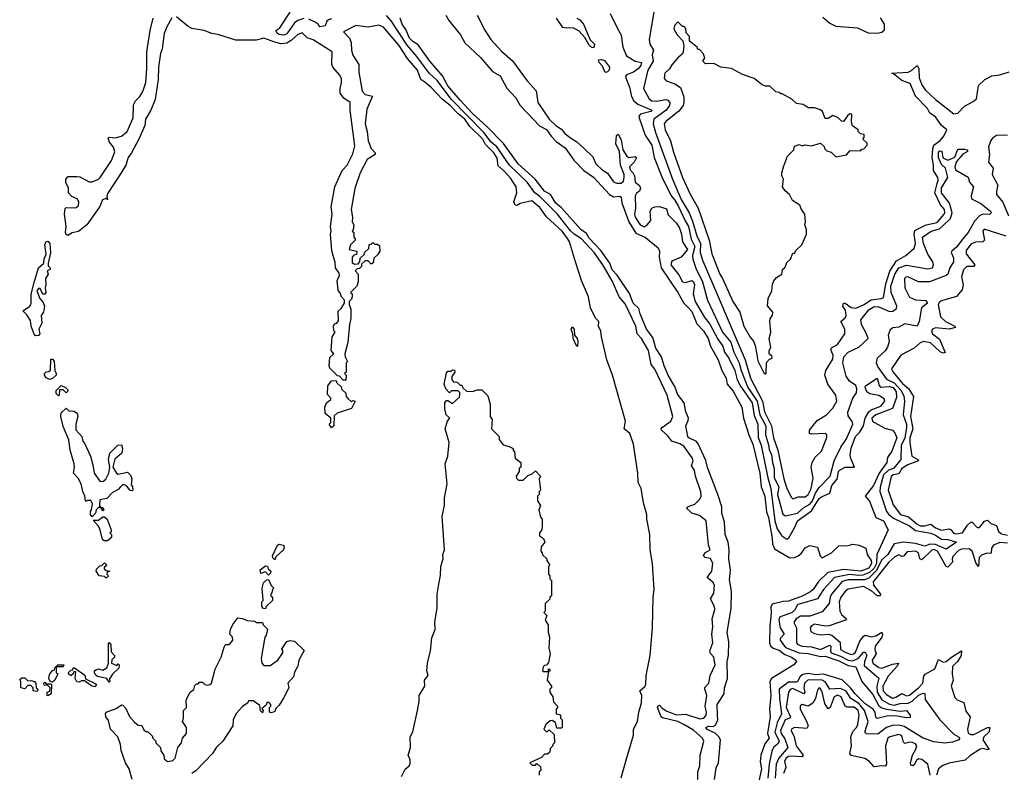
# Model space of a CAD drawing. Extents: x 1966327 to 2147849, y 395140 to 552178.
# Tile 313 of 316: x 2086872 to 2093294, y 540512 to 545425. Entities that reach past the tile are written whole.
import ezdxf

# ---------------------------------------------------------------- set-up
doc = ezdxf.new("R2010")
doc.units = 0

msp = doc.modelspace()

# ---------------------------------------------------------------- linework, layer by layer
at = {"layer": '0CON20XD'}
for points in [[(2087865, 545437.5), (2087831.1, 545378.9), (2087814.5, 545335), (2087802, 545235), (2087790, 545205), (2087777.1, 545115), (2087775.6, 545035), (2087754.2, 544905), (2087727.1, 544835), (2087691.2, 544775), (2087686.9, 544735), (2087648.1, 544645), (2087601.9, 544555), (2087580, 544525), (2087573.6, 544503.6), (2087564.4, 544475), (2087538.9, 544431.1), (2087446.6, 544293.4), (2087440, 544275), (2087445, 544250), (2087440, 544260), (2087410.7, 544249.3), (2087394, 544205), (2087310, 544085), (2087255, 544043.3), (2087215, 544033.3), (2087185, 544016.7), (2087175, 544023.3), (2087171.4, 544035), (2087174.2, 544075), (2087163.8, 544155), (2087168.3, 544191.7), (2087175, 544200), (2087235, 544197.5), (2087255, 544210), (2087257.5, 544235), (2087246.4, 544256.4), (2087211.7, 544271.7), (2087190, 544295), (2087190, 544325), (2087173, 544363), (2087172.5, 544385), (2087188.3, 544401.7), (2087245, 544402.5), (2087265, 544400), (2087325, 544367.5), (2087345, 544367.5), (2087385, 544383.3), (2087396.7, 544395), (2087471.2, 544505), (2087493, 544563), (2087483.8, 544593.8), (2087456.7, 544625), (2087448.3, 544651.7), (2087455, 544657.5), (2087495, 544653.3), (2087536.4, 544663.6), (2087573.3, 544695), (2087611.2, 544785), (2087615, 544870), (2087627.5, 544895), (2087656.1, 544923.9), (2087673.9, 544956.1), (2087693.8, 545015), (2087701.2, 545105), (2087700, 545215), (2087722, 545355), (2087741.9, 545435)], [(2089092, 544425), (2089057, 544323), (2089033.3, 544185), (2089042.5, 544135), (2089040, 544105), (2089050, 544085), (2089047.5, 544052.5), (2089040, 544045), (2089050, 544035), (2089050, 544005), (2089060, 543995), (2089060, 543985), (2089030, 543955), (2089020, 543925), (2089070, 543915), (2089068.3, 543891.7), (2089051.7, 543888.3), (2089040, 543875), (2089040, 543840), (2089055, 543830), (2089078.3, 543831.7), (2089090, 543845), (2089091.7, 543868.3), (2089118.3, 543891.7), (2089121.7, 543908.3), (2089148.3, 543931.7), (2089151.7, 543958.3), (2089165, 543960), (2089175, 543970), (2089185, 543960), (2089205, 543960), (2089218.3, 543948.3), (2089220, 543915), (2089208.3, 543891.7), (2089181.7, 543868.3), (2089180, 543845), (2089168.3, 543831.7), (2089161.7, 543831.7), (2089145, 543850), (2089125, 543850), (2089101.7, 543828.3), (2089100, 543815), (2089088.3, 543801.7), (2089071.7, 543798.3), (2089060, 543785), (2089080, 543765), (2089080, 543715), (2089070, 543685), (2089030, 543645), (2089040, 543635), (2089040, 543615), (2089035, 543600), (2089020, 543585), (2089020, 543565), (2089032.5, 543535), (2089032.5, 543475), (2089022.5, 543435), (2089011.7, 543318.3), (2088992.5, 543245), (2088993.6, 543223.6), (2089010, 543195), (2089000, 543185), (2089000, 543125), (2088990, 543115), (2089000, 543105), (2088998.3, 543071.7), (2088981.7, 543071.7), (2088958.3, 543098.3), (2088945, 543100), (2088895, 543150), (2088890, 543165), (2088895, 543220), (2088920, 543245), (2088903.3, 543265), (2088910, 543355), (2088930, 543385), (2088920, 543395), (2088917.5, 543425), (2088925, 543440), (2088940, 543445), (2088951.7, 543458.3), (2088948.3, 543521.7), (2088969.3, 543540.7), (2088990, 543575), (2088990, 543595), (2088970, 543615), (2088961.7, 543641.7), (2088948.3, 543658.3), (2088942.5, 543725), (2088957, 543753), (2088955, 543770), (2088932.5, 543805), (2088929.3, 543839.3), (2088907, 543917), (2088898.8, 544025), (2088903.3, 544045), (2088898.8, 544075), (2088910, 544155), (2088903.6, 544203.6), (2088927.5, 544335), (2088975, 544440), (2089007.5, 544475), (2089045, 544550), (2089057.7, 544602.3), (2089026.7, 544835), (2089026.7, 544885), (2088985, 544913.3), (2088962.5, 544945), (2088960.8, 544975), (2088971.4, 545015), (2088970.9, 545040.9), (2088958.6, 545065), (2088914.2, 545115), (2088908, 545135), (2088910, 545215), (2088785, 545294.2), (2088746.8, 545306.8), (2088715, 545339.3), (2088685, 545327.4), (2088641.9, 545288.1), (2088615, 545271.8), (2088575, 545267.5), (2088535, 545277.9), (2088465, 545303.8), (2088415, 545291.7), (2088280.8, 545290.8), (2088165, 545328), (2088124.1, 545334.1), (2088075, 545353.3), (2087995, 545367.4), (2087970.6, 545380.6), (2087895, 545444.2)], [(2088725, 545432.3), (2088685, 545418.9), (2088664.1, 545405), (2088615, 545331.7), (2088595, 545324.8), (2088565, 545327.5), (2088553.1, 545335), (2088541.2, 545355), (2088569.2, 545370.9), (2088635, 545474.2)], [(2088905, 545430.7), (2088885.3, 545424.7), (2088875.4, 545415), (2088863.8, 545385), (2088828.3, 545378.3), (2088818, 545395), (2088798.8, 545408.8), (2088758.2, 545428.2)], [(2091294.5, 540465), (2091294.4, 540515), (2091307.3, 540555), (2091309.7, 540625), (2091333.1, 540715), (2091325, 540735.3), (2091266.7, 540786.7), (2091203.9, 540823.9), (2091165.3, 540845.3), (2091065, 540867.1), (2091054.8, 540875), (2091031.1, 540935), (2091035, 540947.1), (2091045, 540951.1), (2091062.1, 540932.1), (2091092.5, 540912.5), (2091155, 540887.8), (2091215, 540893.1), (2091308.5, 540861.5), (2091334.4, 540865), (2091349.1, 540885), (2091350.9, 540905), (2091341.9, 540945), (2091354.2, 541015), (2091338.2, 541065), (2091365.8, 541094.2), (2091375.8, 541144.2), (2091407.1, 541215), (2091398.5, 541265), (2091377.4, 541287.4), (2091372.7, 541305), (2091391.6, 541358.4), (2091385.3, 541415), (2091391.6, 541465), (2091387.8, 541515), (2091404.8, 541575.2), (2091403, 541595), (2091377.9, 541645), (2091398.5, 541681.5), (2091402.5, 541735), (2091393, 541753), (2091356, 541785), (2091386.2, 541825), (2091392.5, 541875), (2091378.3, 541908.3), (2091342.9, 541915), (2091330.9, 541925), (2091341.1, 541945), (2091375.6, 541964.4), (2091365, 541997.5), (2091348, 542155), (2091305, 542189.2), (2091255, 542204.4), (2091223.9, 542235), (2091227.1, 542245), (2091275, 542262.5), (2091307.1, 542295), (2091317.5, 542315), (2091314.3, 542344.3), (2091279.3, 542445), (2091272.5, 542482.5), (2091252.4, 542515), (2091263.8, 542545), (2091258.8, 542565), (2091202.3, 542642.3), (2091177.6, 542657.6), (2091124.9, 542674.9), (2091099, 542709), (2091057.8, 542745), (2091055.3, 542755), (2091064.7, 542765), (2091119.2, 542805), (2091131.5, 542835), (2091094.9, 542974.9), (2091014.7, 543144.7), (2090990.2, 543175), (2090972.2, 543265), (2090927.9, 543345), (2090899.7, 543375), (2090890.3, 543425), (2090820.5, 543570.5), (2090780.9, 543615), (2090735, 543720.7), (2090674.4, 543825), (2090617.6, 543905), (2090535.3, 543995.3), (2090487.4, 544025), (2090465, 544046.8), (2090379.8, 544155), (2090265, 544270.5), (2090231.9, 544295), (2090181.3, 544365), (2090066.8, 544475), (2089984.1, 544594.1), (2089947.3, 544625), (2089899.5, 544689.5), (2089688.2, 544905), (2089595, 545028.5), (2089541.8, 545075), (2089462.2, 545185), (2089399.7, 545259.7), (2089295, 545418.5), (2089265, 545453)], [(2091403.6, 540465), (2091415, 540542.5), (2091428.9, 540575), (2091441.9, 540725), (2091432.7, 540745), (2091407, 540767), (2091355, 540791.9), (2091346.4, 540805), (2091365, 540813.2), (2091395, 540811.2), (2091410.1, 540819.9), (2091426, 540855), (2091423.4, 540885), (2091421.2, 540955), (2091465.8, 541025), (2091469.1, 541065), (2091488.1, 541125), (2091486.2, 541235), (2091494.8, 541275), (2091495.9, 541365), (2091486, 541425), (2091511.9, 541585), (2091515.2, 541695), (2091501.2, 541768.8), (2091508.6, 541831.4), (2091496.7, 541905), (2091498.8, 541965), (2091491.5, 542015), (2091473.6, 542065), (2091468.2, 542145), (2091452.2, 542205), (2091451, 542245), (2091426.2, 542325), (2091357.6, 542502.4), (2091347.5, 542547.5), (2091297.1, 542657.1), (2091285, 542671.1), (2091236.7, 542695), (2091229.5, 542705), (2091216.7, 542775), (2091232, 542808), (2091233, 542825), (2091216.5, 542865), (2091205.2, 542925.2), (2091161.8, 542981.8), (2091147.1, 543027.1), (2091100.3, 543105), (2091074.1, 543165), (2091056.9, 543225), (2091020.3, 543280.3), (2091001.1, 543351.1), (2090958.8, 543405), (2090917.6, 543505), (2090909.3, 543539.3), (2090873.4, 543575), (2090848.6, 543638.6), (2090768.3, 543758.3), (2090735, 543792.1), (2090721.2, 543835), (2090661.7, 543918.3), (2090585, 544000), (2090568.4, 544028.4), (2090531.9, 544055), (2090405, 544197.3), (2090368.3, 544228.3), (2090333.1, 544283.1), (2090294.3, 544305), (2090233.7, 544383.7), (2090123.8, 544485), (2090026.1, 544616.1), (2089918.3, 544728.3), (2089825, 544812.3), (2089745, 544898.8), (2089665, 544993.2), (2089628.7, 545058.7), (2089547.6, 545155), (2089469.8, 545259.8), (2089435, 545282.4), (2089415, 545304.3), (2089390.6, 545360.6), (2089365.9, 545395), (2089353.8, 545433.8)], [(2089651.7, 545455), (2089670.3, 545420.3), (2089745.7, 545325.7), (2089774.8, 545274.8), (2089877.5, 545177.5), (2089955, 545087.7), (2090005, 545057.8), (2090049, 544979), (2090106.7, 544915), (2090136.8, 544865), (2090223.5, 544773.5), (2090262.3, 544732.3), (2090308.3, 544708.3), (2090337.9, 544665), (2090370.9, 544630.9), (2090429.2, 544589.2), (2090485, 544507), (2090551, 544441), (2090615, 544396.5), (2090717.6, 544285), (2090745, 544269.2), (2090785, 544272.9), (2090795, 544265.8), (2090799.8, 544229.8), (2090845.4, 544105), (2090891.3, 544031.3), (2090952.6, 544002.6), (2091036.2, 543935), (2091043.8, 543915), (2091043.5, 543875), (2091056.5, 543805), (2091164, 543645), (2091203.9, 543573.9), (2091233.8, 543545), (2091255, 543520.6), (2091288.8, 543438.8), (2091331.4, 543395), (2091362.9, 543345), (2091377.4, 543295), (2091428.1, 543205), (2091451.1, 543135), (2091479.3, 543085), (2091486.6, 543046.6), (2091525, 542999.7), (2091582.2, 542895), (2091593, 542825), (2091627.8, 542715), (2091653.4, 542655), (2091698.2, 542465), (2091708.5, 542375), (2091732.7, 542315), (2091741.7, 542211.7), (2091756.4, 542175), (2091779.8, 542039.8), (2091782.3, 542002.3), (2091795, 541972), (2091895, 541911.8), (2091925, 541914.3), (2091948.5, 541925), (2091968.9, 541941.1), (2091995, 541976.9), (2092025, 541992.9), (2092075, 541981.2), (2092093.1, 541925), (2092105, 541912.9), (2092165.5, 541944.5), (2092215, 541990), (2092275, 541992.5), (2092305, 542002), (2092347.5, 541995), (2092391.2, 541975), (2092398.5, 541935), (2092425, 541895.8), (2092428.4, 541875), (2092409.1, 541845), (2092358.1, 541825), (2092245, 541836.3), (2092143.5, 541816.5), (2092081.7, 541758.3), (2092047, 541705), (2092025, 541687.5), (2091975, 541662.6), (2091885, 541630.4), (2091851.8, 541628.2), (2091779.7, 541610.3), (2091770.3, 541589.7), (2091773.3, 541553.3), (2091763.4, 541465), (2091763.1, 541355), (2091768.1, 541338.1), (2091785, 541323.8), (2091825, 541308.9), (2091861.8, 541281.8), (2091905.3, 541265), (2091934.5, 541245), (2091938.9, 541235), (2091920.6, 541215), (2091775.5, 541124.5), (2091764, 541106), (2091771.1, 541015), (2091761.5, 540925), (2091765.8, 540875), (2091748.5, 540765), (2091759.4, 540735), (2091731.7, 540698.3), (2091705.1, 540625), (2091701.6, 540581.6), (2091709.8, 540535), (2091684.9, 540415.1)], [(2089855.5, 545455), (2089905.5, 545355.5), (2089945.5, 545295.5), (2090015, 545218.4), (2090085, 545155.4), (2090182.1, 545025), (2090240, 544960), (2090250.3, 544885), (2090325.1, 544775.1), (2090368.4, 544735), (2090405, 544710.9), (2090425.1, 544685.1), (2090463.2, 544653.2), (2090505, 544627), (2090554.2, 544585), (2090609.5, 544529.5), (2090629.5, 544485), (2090670.5, 544445), (2090705, 544424), (2090745, 544367.5), (2090765, 544358.9), (2090795, 544358), (2090809, 544371), (2090815.1, 544394.9), (2090813.6, 544415), (2090791.2, 544475), (2090784.8, 544565), (2090760.8, 544615), (2090765, 544668.8), (2090775, 544678.1), (2090795, 544640.8), (2090805.6, 544575), (2090832.1, 544535), (2090845, 544525.9), (2090885, 544530.9), (2090894.5, 544525), (2090878.5, 544495), (2090848, 544465), (2090854.1, 544445), (2090873.5, 544423.5), (2090881.1, 544405), (2090885.3, 544365), (2090913.5, 544343.5), (2090920, 544325), (2090915, 544305.6), (2090895, 544293.6), (2090886.7, 544275), (2090887.5, 544195), (2090881.5, 544155), (2090885.4, 544135), (2090917.8, 544085), (2090945, 544073.9), (2090964.2, 544085.8), (2090988.3, 544115), (2090983.3, 544175), (2090994.9, 544195.1), (2091015, 544204.1), (2091045, 544206.4), (2091091.2, 544191.2), (2091100.4, 544150.4), (2091155, 544097.3), (2091175.8, 544065), (2091188.2, 544025), (2091194, 543975), (2091226.7, 543925), (2091185.9, 543874.1), (2091125, 543849), (2091118, 543825), (2091169.9, 543759.9), (2091193.8, 543713.8), (2091215, 543710.1), (2091255, 543722.8), (2091266.1, 543715), (2091272, 543695), (2091264.7, 543635), (2091277.5, 543585), (2091335.4, 543485.4), (2091372.7, 543437.3), (2091425, 543340), (2091458.8, 543295), (2091468.4, 543255), (2091496.2, 543215), (2091535.8, 543135), (2091551.8, 543075), (2091572.9, 543032.9), (2091649.5, 542925), (2091661.5, 542841.5), (2091686.7, 542785), (2091687.4, 542697.4), (2091707.7, 542647.7), (2091750.2, 542435), (2091769.8, 542365), (2091797.5, 542155), (2091811.2, 542101.2), (2091842.7, 542055), (2091875.4, 542034.6), (2091887.9, 542042.1), (2091926.8, 542113.2), (2091944.1, 542155), (2092035, 542219.7), (2092085, 542298.8), (2092105, 542313.8), (2092155, 542335.3), (2092169.7, 542385), (2092204, 542426), (2092212.8, 542475), (2092222.1, 542487.9), (2092255, 542503.9), (2092315.7, 542504.3), (2092291.7, 542561.7), (2092288.7, 542585), (2092295, 542627.5), (2092322, 542705), (2092348.8, 542731.2), (2092376.1, 542775), (2092386.6, 542825), (2092410.6, 542865), (2092425, 542877.9), (2092487.6, 542902.4), (2092514.6, 542935), (2092510.4, 542950.4), (2092475, 542973.1), (2092416.9, 542983.1), (2092396.1, 542995), (2092385.4, 543024.6), (2092389.2, 543035), (2092465, 543084.3), (2092477.2, 543037.2), (2092486.6, 543026.6), (2092545, 543031.8), (2092569.7, 543025), (2092588.7, 542995), (2092590.5, 542959.5), (2092565, 542887.8), (2092455.6, 542845), (2092429.4, 542825), (2092434.1, 542805), (2092447.5, 542795), (2092515, 542758.8), (2092565, 542745.7), (2092579.3, 542729.3), (2092592.4, 542695), (2092560.7, 542609.3), (2092532.6, 542567.4), (2092527, 542535), (2092476.3, 542465), (2092441.2, 542385), (2092387.1, 542315), (2092415, 542282.5), (2092455.8, 542175.8), (2092505.6, 542155), (2092535.4, 542095), (2092461.2, 541935), (2092459.2, 541875), (2092445, 541844.5), (2092415, 541817.4), (2092371.1, 541798.9), (2092345, 541796.2), (2092284.5, 541804.5), (2092185, 541784.3), (2092115.1, 541704.9), (2092075, 541644.2), (2091955, 541610.5), (2091945, 541604.7), (2091927.5, 541572.5), (2091909.5, 541555), (2091827.9, 541525), (2091823, 541505), (2091830.6, 541455), (2091857.6, 541415), (2091831.9, 541385), (2091832.1, 541375), (2091867.2, 541327.2), (2091955, 541291.5), (2092015, 541288.7), (2092095, 541268.9), (2092125, 541271), (2092215, 541239.6), (2092275, 541209.4), (2092325, 541201.8), (2092363.3, 541105), (2092435, 541020), (2092475.5, 540945.5), (2092493.7, 540933.7), (2092525.5, 540925.5), (2092615, 540912.1), (2092656.6, 540916.6), (2092680, 540885), (2092679.2, 540870.8), (2092655, 540867.5), (2092595, 540878.4), (2092535, 540880.2), (2092464.8, 540864.8), (2092455, 540872.9), (2092450.7, 540905), (2092438.8, 540925), (2092385, 540958.8), (2092320, 541025), (2092291.4, 541065), (2092235, 541115.2), (2092115, 541154), (2092065, 541148.8), (2092015, 541157.9), (2091979.2, 541150.8), (2091961.6, 541138.4), (2091944.1, 541105), (2091935, 541100.5), (2091885, 541101.9), (2091826, 541055), (2091826.4, 540995), (2091839.4, 540895), (2091811.1, 540835), (2091797.7, 540775), (2091825.7, 540715), (2091819.1, 540700.9), (2091788.8, 540675), (2091778.4, 540651.6), (2091760.5, 540565), (2091752.1, 540475)], [(2090505.3, 545435.3), (2090525, 545422.9), (2090548.6, 545395), (2090585, 545309.6), (2090592.8, 545292.8), (2090620.3, 545265), (2090617.4, 545242.6), (2090605, 545242.3), (2090585, 545257.9), (2090558.7, 545308.7), (2090520.7, 545350.7), (2090481.9, 545371.9), (2090435, 545369.9), (2090414.4, 545375), (2090373.9, 545433.9)], [(2090722.9, 545465), (2090775, 545358), (2090794.6, 545324.6), (2090806.2, 545245), (2090829.3, 545189.3), (2090885, 545154.1), (2090928, 545145), (2090923.8, 545125), (2090905, 545103.9), (2090875, 545081.9), (2090830, 545065), (2090822.9, 545055), (2090824.4, 545045), (2090848.5, 544985), (2090862.6, 544922.6), (2090876.9, 544895), (2090903.4, 544873.4), (2090995.5, 544835), (2090988.6, 544825), (2090921, 544809), (2090910.4, 544795), (2090912.3, 544785), (2090951, 544671), (2090994.6, 544605), (2091010, 544525), (2091060.1, 544400.1), (2091120.3, 544275), (2091145, 544246.9), (2091169.3, 544205), (2091211.8, 544111.8), (2091233, 544075), (2091252.1, 543992.1), (2091275.2, 543945.2), (2091260.7, 543885), (2091262.5, 543862.5), (2091282.3, 543802.3), (2091324.4, 543715), (2091358, 543595), (2091455.6, 543385), (2091509.1, 543319.1), (2091530, 543255), (2091564.7, 543184.7), (2091576.9, 543135), (2091620.2, 543025), (2091681, 542935), (2091698, 542845), (2091739.1, 542775), (2091735.4, 542715), (2091755, 542650.6), (2091760.4, 542620.4), (2091776.1, 542585), (2091781.1, 542535), (2091792.9, 542495), (2091791.6, 542435), (2091823, 542375), (2091815.2, 542325), (2091848.3, 542198.3), (2091867.3, 542187.3), (2091945, 542203.3), (2091985, 542240.1), (2092025, 542261.9), (2092042.9, 542285), (2092062.7, 542335), (2092085, 542370.7), (2092158.3, 542445), (2092183.8, 542545), (2092226.4, 542635), (2092265, 542688.5), (2092305, 542784), (2092301.5, 542801.5), (2092275, 542838.8), (2092273.8, 542863.8), (2092306.4, 542953.6), (2092330.6, 542989.4), (2092332.5, 543015), (2092325, 543036.7), (2092284.2, 543065), (2092262.5, 543097.5), (2092240.5, 543185), (2092247.1, 543225), (2092275, 543253.8), (2092345, 543288.1), (2092404.7, 543345), (2092395.2, 543375), (2092361.8, 543435), (2092358.4, 543465), (2092409.8, 543530.2), (2092445, 543552.4), (2092475, 543550.9), (2092545, 543519.4), (2092567.1, 543522.9), (2092589.7, 543540.3), (2092592.6, 543555), (2092556.5, 543645), (2092552.5, 543685), (2092579, 543765), (2092606, 543805), (2092655, 543822.7), (2092795, 543799.4), (2092825.3, 543805), (2092831.6, 543825), (2092826.7, 543845), (2092795, 543894.6), (2092766, 543965), (2092761, 544005), (2092817, 544045), (2092870.1, 544059.9), (2092897.3, 544082.7), (2092941.9, 544128.1), (2092953.1, 544165), (2092936.4, 544226.4), (2092884.9, 544295), (2092885, 544326.7), (2092925.8, 544395), (2092909.2, 544455), (2092885, 544480.5), (2092865, 544525.8), (2092865, 544561.9), (2092875, 544570), (2092886.3, 544566.3), (2092893.4, 544523.4), (2092925, 544507.1), (2092971.7, 544528.3), (2092991.1, 544578.9), (2093035, 544580.8), (2093052.5, 544575), (2093052.5, 544565), (2093022.6, 544547.4), (2092981.5, 544498.5), (2092970.9, 544465), (2092974.3, 544445), (2093057.5, 544397.5), (2093067.2, 544365), (2093091.6, 544335), (2093077.4, 544275), (2093078.9, 544255), (2093141.2, 544225), (2093202.5, 544175), (2093207.5, 544165), (2093197.5, 544152.5), (2093155, 544155.7), (2093135, 544147.5), (2093099.2, 544110.8), (2093057.4, 544035), (2093021.7, 543991.7), (2092985, 543941.8), (2092951.8, 543915), (2092947.9, 543905), (2092961.6, 543871.6), (2092961.9, 543845), (2092939, 543805), (2092926.2, 543765), (2092915.4, 543755), (2092805, 543713), (2092732.9, 543712.9), (2092665, 543746.2), (2092651.4, 543745), (2092641.8, 543735), (2092644.2, 543675), (2092675, 543613.5), (2092715, 543596.5), (2092782.4, 543592.4), (2092792.5, 543575), (2092753.5, 543545), (2092739.3, 543455), (2092725.3, 543424.7), (2092645, 543440.1), (2092605, 543418.8), (2092566.4, 543413.6), (2092548.5, 543401.5), (2092535.3, 543365), (2092542.4, 543325), (2092532.5, 543287.5), (2092516.2, 543263.8), (2092464, 543215), (2092458, 543185), (2092470.7, 543155), (2092525, 543079), (2092574.8, 543054.8), (2092620.2, 543005), (2092638, 542968), (2092643.1, 542935), (2092634.4, 542845), (2092655.1, 542785), (2092656.7, 542763.3), (2092645.1, 542694.9), (2092620.5, 542645), (2092618.2, 542555), (2092573.2, 542496.8), (2092535, 542483.3), (2092505.6, 542455), (2092483.4, 542373.4), (2092482.4, 542345), (2092526.1, 542215), (2092540.2, 542195), (2092570.9, 542170.9), (2092675, 542121), (2092715, 542090.1), (2092815, 542072.9), (2092845, 542061.3), (2092884, 542034), (2092925, 542032.1), (2092982.2, 542015), (2092915, 541969.3), (2092845, 542000.4), (2092808.5, 542001.5), (2092775, 541988.6), (2092715, 542005.6), (2092635, 542015.3), (2092575, 542003.7), (2092533.4, 541935), (2092492.5, 541897.5), (2092459.4, 541830.6), (2092410.4, 541779.6), (2092381.4, 541768.6), (2092275, 541768.9), (2092235, 541758.1), (2092167.4, 541675), (2092157, 541655), (2092150.9, 541615), (2092105, 541559.2), (2092025, 541531.4), (2091965, 541532.4), (2091937, 541515), (2091923.7, 541495), (2091924, 541485), (2091939.2, 541455), (2091937.4, 541357.4), (2091946.5, 541346.5), (2091975, 541336.2), (2092035, 541331.4), (2092095, 541313.3), (2092155, 541342.5), (2092162.8, 541335), (2092160, 541305), (2092165, 541293.4), (2092225, 541270.4), (2092275.8, 541245), (2092305, 541241), (2092343.2, 541256.8), (2092375, 541297.3), (2092385, 541297.2), (2092396.9, 541275), (2092381.3, 541235), (2092380.6, 541210.6), (2092476, 541126), (2092462.5, 541075), (2092465.3, 541035), (2092495, 540986.2), (2092545, 540957.3), (2092575, 540950.8), (2092615, 540960.7), (2092665.9, 540964.1), (2092692.2, 540977.8), (2092735, 541016.3), (2092765, 541028.8), (2092775, 541026.2), (2092777.7, 540987.7), (2092872.3, 540855), (2092965, 540761.8), (2092995.5, 540745), (2093002.9, 540735), (2092998, 540725), (2092955, 540709.1), (2092905, 540703.4), (2092835, 540712.4), (2092765, 540735.8), (2092639.4, 540810.6), (2092605, 540820.1), (2092561.6, 540818.4), (2092524.4, 540805.6), (2092468.7, 540761.3), (2092394.1, 540764.1), (2092384.7, 540775), (2092404.9, 540845), (2092382.3, 540915), (2092345, 540961.5), (2092293, 540995), (2092262.3, 541042.3), (2092225, 541060.2), (2092155, 541055.2), (2092125, 541102.8), (2092105, 541114.7), (2092015, 541116.2), (2091989.7, 541095), (2091986.8, 541065), (2091993.1, 541035), (2091986.7, 541025), (2091915, 541059.7), (2091896, 541054), (2091886.1, 541035), (2091871, 540935), (2091899.8, 540875), (2091894.2, 540865.8), (2091864.9, 540855), (2091834.9, 540785), (2091838, 540765), (2091861.7, 540731.7), (2091881.1, 540675), (2091822.1, 540605)], [(2091006.7, 545475), (2090976.9, 545295), (2090980.9, 545265), (2091005.3, 545225), (2090997.1, 545195), (2091003.8, 545155), (2090967.5, 545095), (2090940.9, 544975), (2090978, 544908), (2090994.5, 544895), (2091025, 544893), (2091085, 544903.2), (2091099, 544899), (2091111.4, 544885), (2091110.6, 544865), (2091088.2, 544835), (2091008.7, 544775), (2091003.4, 544745), (2091018.3, 544688.3), (2091129.3, 544385), (2091185, 544251.6), (2091238, 544165), (2091260.4, 544109.6), (2091287.1, 544015), (2091311.1, 543965), (2091310.5, 543905), (2091324.9, 543855), (2091603.4, 543205), (2091637.3, 543085), (2091716.2, 542935), (2091728.9, 542865), (2091774.2, 542775), (2091787.3, 542695), (2091815.5, 542615.5), (2091855, 542428.1), (2091875, 542364.4), (2091905, 542306), (2091915, 542297.5), (2091948.8, 542311.2), (2091995, 542311.6), (2092015, 542325.5), (2092033.3, 542365), (2092047.7, 542432.3), (2092034.7, 542505), (2092039.3, 542535), (2092059.7, 542570.3), (2092101.2, 542608.8), (2092137, 542697), (2092135.4, 542715), (2092125, 542724.4), (2092035, 542720.5), (2092024, 542725), (2092022.9, 542745), (2092072.1, 542807.9), (2092134.6, 542845), (2092175, 542890), (2092201.6, 542935), (2092195.2, 542975), (2092143, 543045), (2092123.1, 543105), (2092129.7, 543135), (2092175, 543209.4), (2092177.3, 543235), (2092169.4, 543255), (2092162.8, 543275), (2092167.4, 543282.6), (2092205.9, 543305), (2092253.8, 543375), (2092253.5, 543405), (2092227.5, 543455), (2092255, 543479.4), (2092262, 543495), (2092258.3, 543528.3), (2092241.1, 543555), (2092243.8, 543575), (2092255, 543574.2), (2092295, 543546.9), (2092325, 543542.7), (2092375, 543563.3), (2092425, 543595.5), (2092492.5, 543605), (2092505, 543612), (2092519.8, 543700.2), (2092546.5, 543783.5), (2092590, 543850), (2092651.9, 543885), (2092705.8, 543934.2), (2092714.7, 543965), (2092705.6, 544025), (2092710.7, 544049.3), (2092785, 544085.7), (2092855, 544101.7), (2092901.2, 544155), (2092906.3, 544165), (2092902.7, 544185), (2092876.5, 544216.5), (2092839.7, 544295), (2092855.5, 544355), (2092862.1, 544375), (2092859.3, 544395), (2092831.5, 544441.5), (2092831.9, 544475), (2092822, 544525), (2092827.2, 544582.8), (2092835, 544606.3), (2092875, 544636.2), (2092898.5, 544665), (2092919.2, 544705), (2092884.6, 544734.6), (2092845, 544790), (2092806.8, 544815), (2092791.6, 544845), (2092713.5, 544925), (2092679.3, 545009.3), (2092625, 545028.1), (2092571.7, 545071.7), (2092560, 545075), (2092667, 545083), (2092687.6, 545092.4), (2092726.1, 545126.1), (2092736.2, 545106.2), (2092738.7, 545045), (2092758.9, 544995), (2092779.6, 544965), (2092845, 544904.2), (2092965, 544811.1), (2092989.5, 544815), (2093035, 544861.4), (2093089.5, 544890.5), (2093112.1, 544907.9), (2093125.5, 544995), (2093166.3, 545035), (2093212.3, 545057.7), (2093265, 545065.6), (2093325, 545085.2)], [(2092110.7, 545440.7), (2092155, 545402.5), (2092195, 545383.3), (2092335, 545372.5), (2092405, 545340), (2092465, 545337.5)], [(2092465, 545337.5), (2092495, 545342.5), (2092511.7, 545358.3), (2092512.5, 545395), (2092485, 545437.5)], [(2090795, 540476.7), (2090830.5, 540600.5), (2090874.1, 540754.1), (2090876, 540795), (2090900.8, 540845), (2090910, 540905), (2090927.8, 540965), (2090928.9, 541015), (2090916.9, 541045), (2090948.1, 541071.9), (2090954.5, 541085), (2090956.7, 541145), (2090983.6, 541275), (2091000, 541455), (2091002.5, 541655), (2091010, 541705), (2091000, 541875), (2090982.9, 541965), (2090982.2, 542065), (2090962.9, 542165), (2090962.9, 542195), (2090941.1, 542271.1), (2090924.5, 542364.5), (2090906, 542405), (2090902.9, 542465), (2090874.3, 542655), (2090850.8, 542725), (2090813.8, 542755), (2090823.5, 542805), (2090737.8, 543105), (2090700.8, 543205), (2090665.7, 543355), (2090662.7, 543392.7), (2090646.2, 543425), (2090648.8, 543455), (2090627.3, 543477.3), (2090594, 543545), (2090580.6, 543615), (2090535, 543722.5), (2090496.2, 543845), (2090457.1, 543975), (2090445, 543997.8), (2090410.7, 544045), (2090308.5, 544138.5), (2090265, 544199.2), (2090212, 544242), (2090136, 544225), (2090115, 544212.2), (2090103.1, 544215), (2090094.5, 544235), (2090113.2, 544295), (2090110, 544335), (2090075, 544389.2), (2090034.6, 544435), (2089991.5, 544471.5), (2089985, 544520), (2089965, 544555.7), (2089909.5, 544609.5), (2089891.5, 544645), (2089808.4, 544728.4), (2089775, 544775.5), (2089730.7, 544810.7), (2089679.3, 544865), (2089626.7, 544906.7), (2089555, 544983.4), (2089513.7, 545016.3), (2089487.2, 545035), (2089467, 545095), (2089401.4, 545171.4), (2089345, 545258.1), (2089245, 545377.2), (2089215, 545388.1), (2089145, 545375.5), (2089065, 545388), (2088983.3, 545345), (2089023.4, 545303.4), (2089033.5, 545275), (2089035.6, 545225), (2089043.8, 545193.8), (2089083.2, 545133.2), (2089083, 545083), (2089105, 544957.5), (2089125, 544936.7), (2089172.5, 544925), (2089135, 544840), (2089124.1, 544745.9), (2089138, 544695), (2089144.2, 544634.2), (2089163.3, 544585), (2089190, 544555), (2089190, 544545), (2089137, 544513), (2089092, 544425)], [(2091735, 543112.5), (2091740, 543115), (2091743, 543187), (2091761.7, 543208.3), (2091780, 543215), (2091778.3, 543228.3), (2091760, 543245), (2091760, 543265), (2091770, 543285), (2091760, 543345), (2091770, 543385), (2091763.3, 543455), (2091767.5, 543475), (2091782.5, 543495), (2091783.3, 543515), (2091748.3, 543558.3), (2091752.5, 543605), (2091776.7, 543655), (2091780.7, 543699.3), (2091789.3, 543720.7), (2091807, 543743), (2091842.5, 543765), (2091847.5, 543795), (2091865, 543810), (2091875, 543840), (2091898.3, 543861.7), (2091915, 543900), (2091925, 543900), (2091935, 543920), (2091972.5, 543955), (2092002.5, 544025), (2092002.5, 544055), (2091992.5, 544085), (2091997.5, 544105), (2091992.5, 544155), (2091970, 544185), (2091960, 544215), (2091912.5, 544245), (2091893.6, 544283.6), (2091865, 544307.5), (2091847.5, 544335), (2091852.5, 544385), (2091843.3, 544405), (2091842.5, 544425), (2091852.5, 544465), (2091880, 544535), (2091920, 544575), (2091925, 544600), (2091955, 544610), (2091975, 544602.5), (2091995, 544607.5), (2092035, 544602.5), (2092095, 544620), (2092118.3, 544598.3), (2092120, 544585), (2092135, 544570), (2092165, 544560), (2092195, 544530), (2092265, 544542.5), (2092288.3, 544571.7), (2092355, 544570), (2092365, 544580), (2092378.3, 544581.7), (2092400, 544605), (2092398.3, 544618.3), (2092370, 544645), (2092380, 544655), (2092380, 544675), (2092355, 544680), (2092340, 544695), (2092340, 544705), (2092303, 544733), (2092297.5, 544755), (2092298.3, 544808.3), (2092285, 544810), (2092271.7, 544798.3), (2092245, 544760), (2092231.7, 544761.7), (2092210, 544785), (2092175, 544800), (2092145, 544780), (2092125, 544780), (2092107.5, 544825), (2092095, 544837.5), (2092055, 544850), (2092015, 544850), (2091981.7, 544871.7), (2091938.3, 544878.3), (2091907, 544907), (2091845, 544940), (2091835, 544940), (2091825, 544950), (2091803, 544953), (2091765, 544990), (2091735, 544990), (2091715, 545000), (2091661.7, 545041.7), (2091585, 545067.5), (2091515, 545106.7), (2091445, 545115.8), (2091398.3, 545138.3), (2091345, 545136.7), (2091327.5, 545155), (2091340, 545175), (2091330, 545205), (2091305, 545230), (2091295, 545230), (2091290, 545245), (2091240, 545285), (2091240, 545315), (2091218.3, 545338.3), (2091217, 545367), (2091205, 545380), (2091195, 545380), (2091165, 545410), (2091143, 545387), (2091137.5, 545365), (2091160, 545325), (2091197, 545287), (2091202.5, 545255), (2091200, 545215), (2091195, 545202.5), (2091165, 545176.2), (2091125, 545131.2), (2091110.8, 545105), (2091079.4, 545075), (2091074.2, 545044.2), (2091087.5, 545025), (2091145.6, 545005.6), (2091182.2, 544982.2), (2091202.4, 544922.4), (2091203.8, 544885), (2091198.5, 544865), (2091171.5, 544828.5), (2091085, 544760.4), (2091074.7, 544745), (2091081, 544705), (2091115.9, 544635), (2091135, 544559.2), (2091194.2, 544395), (2091245, 544285.6), (2091296.9, 544195), (2091369.5, 543985), (2091385, 543897.5), (2091437.7, 543765), (2091456.4, 543736.4), (2091522.3, 543585), (2091567.8, 543515), (2091595, 543424), (2091635, 543352), (2091657.1, 543327.1), (2091669.2, 543299.2), (2091674.2, 543264.2), (2091685, 543197.5), (2091725, 543120), (2091735, 543112.5)], [(2090695, 545080.6), (2090688, 545085), (2090672.6, 545122.6), (2090650.5, 545145), (2090647.7, 545162.3), (2090665.3, 545165.3), (2090685, 545157.5), (2090719.2, 545115), (2090715.6, 545095), (2090705, 545084.4), (2090695, 545080.6)], [(2093315, 544670.5), (2093241.6, 544668.4), (2093217.5, 544652.5), (2093205, 544636.1), (2093190.6, 544595), (2093196, 544545), (2093190, 544495), (2093221.5, 544455), (2093215.4, 544415), (2093251.4, 544345), (2093242.2, 544305), (2093243.7, 544285), (2093284.6, 544234.5), (2093321, 544145)], [(2093305, 544012.8), (2093162.9, 544057.1), (2093153.9, 544045), (2093164, 543985), (2093152.5, 543975), (2093105, 543973.3), (2093075, 543959.1), (2093045, 543918.5), (2093045.8, 543895.8), (2093102.1, 543825), (2093095.2, 543814.8), (2093048.5, 543815), (2093027.8, 543792.2), (2093013.6, 543746.4), (2093024.6, 543695), (2093018.6, 543661.4), (2092980.8, 543619.2), (2092885, 543589.8), (2092869.8, 543580.2), (2092862.6, 543565), (2092877.4, 543485), (2092910.3, 543455), (2092970, 543425), (2092975.7, 543415), (2092934.3, 543405.7), (2092845, 543414.6), (2092825, 543405.6), (2092819.6, 543395), (2092825.5, 543375), (2092869.8, 543339.8), (2092908.2, 543251.8), (2092895, 543249.4), (2092875, 543257), (2092811.5, 543315), (2092766.1, 543323.9), (2092745, 543315.3), (2092705, 543280.3), (2092619.4, 543235), (2092558.2, 543145), (2092567.7, 543125), (2092629.5, 543050.5), (2092668.2, 543018.2), (2092701.5, 542965), (2092682.8, 542835), (2092696.9, 542755), (2092678.4, 542695), (2092676.4, 542665), (2092689.4, 542575), (2092730, 542555), (2092733.5, 542545), (2092665, 542520), (2092625, 542494.8), (2092605, 542461.2), (2092568.2, 542455), (2092555, 542442.4), (2092536.2, 542355), (2092568.6, 542258.6), (2092617.4, 542195), (2092669, 542179), (2092725, 542131.7), (2092745, 542122.2), (2092775, 542121.6), (2092815, 542131.2), (2092845, 542108.7), (2092885, 542094.1), (2092935, 542101.9), (2092946.3, 542096.3), (2092962.9, 542072.9), (2092978.5, 542068.5), (2093020.3, 542075), (2093054.5, 542125.5), (2093075, 542145.3), (2093085, 542146.2), (2093112.7, 542115), (2093125, 542108.2), (2093135, 542112.2), (2093165, 542151.4), (2093185, 542159.2), (2093205, 542136.6), (2093242.8, 542122.8), (2093256.5, 542085), (2093275, 542068.3), (2093315, 542060.3)], [(2086975, 543362.5), (2086965, 543372.5), (2086946.2, 543425), (2086941.7, 543461.7), (2086918.8, 543498.8), (2086892.5, 543525), (2086936, 543554), (2086947.5, 543572.5), (2086946.4, 543633.6), (2086965, 543710), (2086994.3, 543805), (2087030, 543835), (2087031.2, 543865), (2087043.3, 543895), (2087036.7, 543955), (2087045, 543977.5), (2087055, 543980), (2087067.5, 543965), (2087073, 543903), (2087057.5, 543835), (2087058.3, 543818.3), (2087070, 543805), (2087070, 543795), (2087050, 543785), (2087057.5, 543765), (2087040, 543735), (2087042.5, 543695), (2087037.5, 543675), (2087042.5, 543645), (2087035, 543632.5), (2087023, 543633), (2087005, 543670), (2086995, 543670), (2086982.5, 543655), (2087002.5, 543605), (2087025, 543580), (2087032.5, 543555), (2087026.7, 543515), (2087012.5, 543495), (2087016.7, 543445), (2086997.5, 543405), (2087002.5, 543375), (2086995, 543363.3), (2086975, 543362.5)], [(2090505, 543292.5), (2090482.5, 543345), (2090480, 543375), (2090467.5, 543405), (2090475, 543420), (2090487.5, 543405), (2090490, 543365), (2090506.7, 543345), (2090512.5, 543325), (2090510, 543295), (2090505, 543292.5)], [(2087065, 543077.5), (2087045, 543087.5), (2087033.8, 543105), (2087034.1, 543115.9), (2087045, 543127.5), (2087061.7, 543128.3), (2087071.7, 543138.3), (2087075, 543210), (2087085, 543210), (2087097, 543197), (2087100, 543135), (2087110, 543115), (2087110, 543105), (2087085, 543083.3), (2087065, 543077.5)], [(2089362.9, 540485), (2089385, 540533.3), (2089412.5, 540555), (2089419.3, 540570.7), (2089419.2, 540595), (2089406, 540625), (2089420.6, 540675), (2089419.2, 540745), (2089435, 540777.5), (2089466.7, 540915), (2089477.5, 540975), (2089476.2, 541015), (2089513.8, 541075), (2089511.2, 541115), (2089536.2, 541145), (2089526.7, 541175), (2089530.8, 541225), (2089551.2, 541305), (2089559.7, 541390.3), (2089580.8, 541445), (2089579.2, 541495), (2089594, 541585), (2089594, 541675), (2089605, 541740), (2089616.4, 541796.4), (2089618.8, 541855), (2089633.8, 541905), (2089632.5, 541935), (2089643.3, 541965), (2089627.5, 542185), (2089643.3, 542255), (2089643.3, 542305), (2089660, 542395), (2089647.5, 542525), (2089663.3, 542575), (2089672.5, 542665), (2089646.7, 542755), (2089663, 542807), (2089676.7, 542825), (2089652.5, 542845), (2089643.8, 542885), (2089643.8, 542925), (2089655, 542940), (2089665, 542940), (2089695, 542920), (2089739.3, 542960.7), (2089743.3, 542975), (2089741.7, 542991.7), (2089731.7, 543001.7), (2089688.3, 543001.7), (2089675, 542990), (2089650, 543015), (2089641.2, 543045), (2089655, 543120), (2089665, 543130), (2089685, 543130), (2089695, 543140), (2089708.3, 543138.3), (2089710, 543125), (2089690, 543095), (2089690, 543075), (2089701.7, 543061.7), (2089725, 543060), (2089745, 543040), (2089755, 543040), (2089761.7, 543021.7), (2089785, 543000), (2089825, 542997.5), (2089855, 543010), (2089885, 543010), (2089925, 542970), (2089940, 542915), (2089940, 542835), (2089952.5, 542815), (2089950, 542755), (2090000, 542705), (2090000, 542685), (2090025, 542650), (2090065, 542640), (2090090, 542625), (2090090, 542615), (2090100, 542605), (2090103, 542563), (2090140, 542535), (2090140, 542505), (2090130, 542495), (2090130, 542475), (2090110, 542445), (2090111.7, 542431.7), (2090125, 542420), (2090155, 542420), (2090185, 542450), (2090215, 542460), (2090235, 542480), (2090267.5, 542445), (2090260, 542425), (2090267.5, 542355), (2090260, 542345), (2090260, 542325), (2090250, 542315), (2090250, 542285), (2090267.5, 542255), (2090257.5, 542225), (2090268.3, 542178.3), (2090280, 542165), (2090280, 542125), (2090277.5, 542095), (2090262.5, 542075), (2090262.5, 542055), (2090288.3, 542038.3), (2090297.5, 542015), (2090272.5, 541985), (2090270, 541955), (2090280, 541945), (2090281.7, 541931.7), (2090310, 541905), (2090310, 541895), (2090330, 541865), (2090320, 541855), (2090320, 541805), (2090330, 541795), (2090330, 541775), (2090340, 541765), (2090340, 541665), (2090330, 541655), (2090328.3, 541641.7), (2090300, 541615), (2090300, 541565), (2090290, 541555), (2090310, 541535), (2090300, 541505), (2090317.5, 541475), (2090318.3, 541428.3), (2090327.5, 541395), (2090322.5, 541325), (2090332.5, 541285), (2090321.7, 541228.3), (2090308.3, 541211.7), (2090295, 541210), (2090285, 541200), (2090282.5, 541175), (2090285, 541170), (2090320, 541170), (2090321.7, 541188.3), (2090330, 541185), (2090328.3, 541171.7), (2090320, 541170), (2090312.5, 541115), (2090340, 541075), (2090340, 541065), (2090330, 541055), (2090330, 541035), (2090350, 541005), (2090353, 540973), (2090380, 540945), (2090380, 540935), (2090370, 540925), (2090370, 540895), (2090398.3, 540888.3), (2090400, 540865), (2090410, 540855), (2090410, 540805), (2090405, 540800), (2090375, 540800), (2090366.7, 540836.7), (2090345, 540850), (2090331.2, 540848.8), (2090302.5, 540825), (2090290, 540795), (2090305, 540780), (2090315, 540780), (2090325, 540790), (2090358.3, 540758.3), (2090360, 540705), (2090350, 540695), (2090350, 540685), (2090331.7, 540668.3), (2090330, 540645), (2090315, 540630), (2090295, 540630), (2090275, 540610), (2090200, 540575), (2090215, 540560), (2090235, 540560), (2090245, 540570), (2090268.3, 540548.3), (2090270, 540525), (2090260, 540515), (2090260, 540495)], [(2087125, 542970), (2087110, 542985), (2087110, 543005), (2087143, 543037), (2087170, 543025), (2087185, 543010), (2087185, 543000), (2087175, 542990), (2087155, 543010), (2087131.7, 543008.3), (2087130, 542975), (2087125, 542970)], [(2088905, 542760), (2088890, 542785), (2088900, 542795), (2088900, 542825), (2088863.9, 542853.9), (2088862.5, 542895), (2088872.5, 542925), (2088900, 542945), (2088900, 542955), (2088878.3, 542978.3), (2088882.5, 543035), (2088905, 543067.5), (2088935, 543070), (2088940, 543055), (2088968.3, 543028.3), (2088971.7, 543011.7), (2088998.3, 542988.3), (2089000, 542965), (2089011.7, 542951.7), (2089035, 542930), (2089045, 542940), (2089060, 542935), (2089035, 542887.5), (2088943, 542857), (2088921.7, 542838.3), (2088920, 542775), (2088905, 542760)], [(2087345, 542180), (2087332.5, 542195), (2087332.5, 542215), (2087340, 542225), (2087347.5, 542265), (2087335, 542287.5), (2087312.5, 542287.5), (2087305, 542280), (2087300, 542285), (2087297, 542317), (2087282.5, 542345), (2087272.5, 542395), (2087253, 542433), (2087223.3, 542465), (2087230, 542505), (2087226.7, 542525), (2087200, 542615), (2087191.7, 542681.7), (2087155, 542770), (2087140, 542835), (2087141.7, 542858.3), (2087175, 542890), (2087193, 542873), (2087225, 542870), (2087245.9, 542855.9), (2087250, 542835), (2087237.5, 542785), (2087238.3, 542748.3), (2087277.5, 542705), (2087283, 542673), (2087295, 542660), (2087332.5, 542575), (2087349.3, 542519.3), (2087357.5, 542465), (2087395, 542412.5), (2087415, 542410), (2087433, 542427), (2087452.5, 542465), (2087460, 542505), (2087450, 542555), (2087460, 542595), (2087511.7, 542648.3), (2087535, 542650), (2087542.5, 542625), (2087537.5, 542595), (2087493, 542557), (2087480, 542505), (2087502.5, 542465), (2087515, 542457.5), (2087575, 542472.5), (2087595, 542452.5), (2087602.5, 542427.5), (2087598.3, 542388.3), (2087607, 542377), (2087610, 542355), (2087605, 542350), (2087591.7, 542351.7), (2087570, 542380), (2087555, 542388.8), (2087542, 542388), (2087528.8, 542375), (2087515, 542357.5), (2087475, 542337.5), (2087440.7, 542299.3), (2087395, 542290), (2087392.5, 542252.5), (2087400, 542240), (2087415, 542240), (2087420, 542225), (2087415, 542220), (2087400, 542240), (2087385, 542240), (2087370, 542225), (2087367, 542203), (2087345, 542180)], [(2087445, 542022.5), (2087423, 542023), (2087411.7, 542031.7), (2087397.5, 542095), (2087385, 542120), (2087351.7, 542158.3), (2087385, 542157.5), (2087415, 542180), (2087425, 542180), (2087442.5, 542165), (2087467.5, 542095), (2087467.5, 542082.5), (2087460, 542075), (2087470, 542065), (2087470, 542045), (2087445, 542022.5)], [(2093315, 542009.1), (2093265, 542012.9), (2093222, 541995), (2093210.2, 541975), (2093208, 541942), (2093175, 541940.5), (2093145, 541928.8), (2093129.6, 541915), (2093125, 541855.8), (2093109.3, 541875), (2093083, 541955), (2093065, 541970.4), (2093015, 541969.5), (2092995, 541960.5), (2092958.5, 541921.5), (2092953.1, 541905), (2092955.5, 541884.5), (2092925, 541852.1), (2092913.4, 541855), (2092857.6, 541955), (2092835, 541967.4), (2092823.6, 541965), (2092755, 541900.4), (2092742.6, 541905), (2092734, 541945), (2092715, 541957), (2092659.4, 541950.6), (2092635, 541922.8), (2092625, 541921.2), (2092605, 541932.9), (2092580.2, 541919.8), (2092540.7, 541885), (2092438.1, 541755), (2092440.5, 541735), (2092485.7, 541675), (2092483.1, 541665), (2092465, 541664.5), (2092427.5, 541697.5), (2092375, 541725.5), (2092275, 541707.6), (2092255, 541692.8), (2092227.1, 541655), (2092216.5, 541625), (2092221.2, 541565), (2092232.7, 541542.7), (2092263.8, 541515), (2092257.3, 541505), (2092151.2, 541468.8), (2092125, 541467.3), (2092055, 541479.2), (2092035, 541469.1), (2092026.9, 541455), (2092031.9, 541431.9), (2092055, 541417.7), (2092095, 541408.9), (2092145, 541414), (2092168.3, 541408.3), (2092222, 541362), (2092225, 541314.2), (2092255, 541295.9), (2092295, 541282.6), (2092309.1, 541285), (2092323.2, 541296.8), (2092352.1, 541367.9), (2092375, 541401.9), (2092385, 541406.9), (2092425, 541397.8), (2092455, 541402.3)], [(2088535, 541900), (2088521.7, 541911.7), (2088520, 541925), (2088553.9, 541996.1), (2088565, 542002.5), (2088590, 541995), (2088597.5, 541987.5), (2088592.5, 541965), (2088541.7, 541918.3), (2088535, 541900)], [(2087435, 541780), (2087425, 541790), (2087390, 541795), (2087370, 541825), (2087371.7, 541838.3), (2087395, 541860), (2087408.3, 541861.7), (2087425, 541880), (2087440, 541865), (2087421.7, 541848.3), (2087421.7, 541841.7), (2087435, 541830), (2087460, 541825), (2087441.7, 541818.3), (2087440, 541805), (2087450, 541795), (2087435, 541780)], [(2088495, 541800), (2088475, 541820), (2088445, 541810), (2088440, 541835), (2088475, 541860), (2088488.3, 541858.3), (2088491.7, 541841.7), (2088510, 541825), (2088508.3, 541811.7), (2088495, 541800)], [(2088475, 541580), (2088461.7, 541581.7), (2088450, 541595), (2088450, 541625), (2088460, 541635), (2088452.5, 541715), (2088461.7, 541748.3), (2088481.7, 541768.3), (2088495, 541770), (2088511.7, 541731.7), (2088530, 541715), (2088520, 541705), (2088517, 541683), (2088510, 541675), (2088510, 541665), (2088520, 541655), (2088520, 541635), (2088480, 541595), (2088475, 541580)], [(2087605.5, 540465), (2087585.8, 540535.8), (2087562.5, 540575), (2087534.2, 540654.2), (2087529.6, 540695), (2087512.3, 540745), (2087463.8, 540795), (2087450, 540850), (2087432.7, 540875), (2087430.5, 540895), (2087435, 540905.8), (2087501.7, 540928.3), (2087535, 540952.5), (2087545, 540950), (2087565, 540930), (2087587, 540877), (2087620.7, 540840.7), (2087645, 540820), (2087668.3, 540818.3), (2087680.7, 540790.7), (2087695, 540780), (2087705, 540780), (2087735, 540750), (2087740, 540735), (2087760, 540715), (2087760, 540705), (2087790, 540675), (2087793, 540653), (2087812.5, 540625), (2087815, 540600), (2087835, 540582.5), (2087870.7, 540589.3), (2087886.7, 540605), (2087902.5, 540675), (2087927.5, 540705), (2087932.5, 540735), (2087960, 540765), (2087960, 540805), (2087932.5, 540845), (2087940, 540865), (2087940, 540915), (2087960, 540935), (2087957.5, 540985), (2087983.9, 541036.1), (2088006.4, 541053.6), (2088015, 541080), (2088025, 541090), (2088035, 541090), (2088045, 541100), (2088065, 541100), (2088080, 541085), (2088095, 541081.2), (2088112.5, 541085), (2088123.3, 541095), (2088146.2, 541185), (2088185.8, 541264.2), (2088205, 541330), (2088215, 541346.2), (2088235, 541346.7), (2088245, 541353.3), (2088261.2, 541375), (2088260, 541395), (2088243.3, 541415), (2088247.5, 541445), (2088261.7, 541478.3), (2088295, 541520), (2088325, 541517.5), (2088355, 541502.5), (2088405, 541500), (2088415, 541490), (2088455, 541490), (2088460, 541475), (2088487, 541447), (2088480, 541405), (2088470, 541395), (2088447.5, 541255), (2088450, 541225), (2088465, 541210), (2088505, 541210), (2088556.4, 541243.6), (2088587, 541293), (2088587, 541307), (2088580, 541315), (2088615, 541366.7), (2088635, 541372.5), (2088665, 541367.5), (2088727, 541307), (2088692.5, 541245), (2088686.2, 541205), (2088664, 541166), (2088658, 541135), (2088620, 541095), (2088626.2, 541065), (2088593, 540997), (2088565, 540950), (2088541.7, 540928.3), (2088535, 540910), (2088515, 540900), (2088500, 540905), (2088500, 540935), (2088510, 540945), (2088510, 540955), (2088498.3, 540968.3), (2088485, 540970), (2088478.3, 540951.7), (2088451.7, 540928.3), (2088460, 540915), (2088455, 540900), (2088443, 540913), (2088438.3, 540948.3), (2088395, 540980), (2088365, 540980), (2088360, 540965), (2088325, 540942.5), (2088282.7, 540897.3), (2088263.3, 540855), (2088262.5, 540815), (2088196.7, 540715), (2088155, 540677.5), (2088128.8, 540635), (2088022, 540525), (2087994, 540505)], [(2092455, 541402.3), (2092495, 541427.8), (2092500, 541415), (2092495.1, 541394.9), (2092451.4, 541335), (2092449.2, 541315), (2092458.1, 541285), (2092430.9, 541245), (2092436.3, 541225), (2092475, 541197.6), (2092495, 541191.7), (2092565, 541217.8), (2092603.3, 541225), (2092594.7, 541205), (2092535, 541139.5), (2092500.5, 541075), (2092503.6, 541045), (2092525, 541020), (2092565, 540996.8), (2092585, 541002.2), (2092625, 541027.4), (2092655, 541012.2), (2092675, 541016.7), (2092735, 541064.2), (2092762.7, 541095), (2092769, 541141), (2092776.7, 541153.3), (2092841.5, 541188.5), (2092865, 541249.7), (2092895, 541231.9), (2092915, 541234.9), (2092950.2, 541265), (2093015, 541305.8), (2093011.7, 541275), (2092988, 541235), (2092956.6, 541203.4), (2092953.3, 541153.3), (2092960.3, 541115), (2092947.5, 541075), (2092970.5, 541000.5), (2092985.4, 540985.4), (2093028.6, 540968.6), (2093042.6, 540912.6), (2093071.1, 540875), (2093053.8, 540793.8), (2093058.7, 540768.7), (2093075, 540760.2), (2093095, 540760), (2093185, 540804.7), (2093200, 540805), (2093195, 540776.7), (2093160.6, 540745), (2093153.4, 540725), (2093195, 540662.5), (2093185, 540659.2), (2093155, 540667.9), (2093135.9, 540664.1), (2093069.5, 540620.5), (2093037.9, 540592.1), (2092935, 540573.3), (2092892.3, 540557.7), (2092864.9, 540535.1), (2092851.7, 540495)], [(2087455, 541100), (2087440, 541125), (2087378.3, 541138.3), (2087365, 541150), (2087360, 541165), (2087360, 541175), (2087368.3, 541181.7), (2087385, 541187.5), (2087415, 541180), (2087440, 541195), (2087450, 541225), (2087450, 541355), (2087455, 541360), (2087466.7, 541345), (2087468.3, 541298.3), (2087490, 541275), (2087490, 541265), (2087473, 541247), (2087470, 541225), (2087505, 541210), (2087515, 541220), (2087520, 541215), (2087518.3, 541191.7), (2087477, 541153), (2087458.3, 541121.7), (2087460, 541105), (2087455, 541100)], [(2087085, 541100), (2087070, 541105), (2087062.5, 541125), (2087065, 541150), (2087085, 541177.5), (2087098.3, 541181.7), (2087100, 541195), (2087120, 541215), (2087160, 541215), (2087155, 541200), (2087110, 541200), (2087110, 541165), (2087120, 541155), (2087100, 541115), (2087085, 541100)], [(2087365, 541070), (2087342.5, 541075), (2087295, 541110), (2087275, 541110), (2087258.8, 541101.2), (2087245, 541104), (2087232.5, 541125), (2087238.3, 541168.3), (2087221.7, 541168.3), (2087220, 541155), (2087205, 541142.5), (2087190, 541155), (2087190, 541165), (2087205, 541180), (2087218.3, 541181.7), (2087220, 541195), (2087230, 541195), (2087296.4, 541146.4), (2087301.7, 541121.7), (2087365, 541092.5), (2087372.5, 541085), (2087365, 541070)], [(2086985, 541040), (2086960, 541045), (2086960, 541065), (2086945, 541080), (2086925, 541080), (2086905, 541057.5), (2086880, 541065), (2086880, 541105), (2086871.7, 541118.3), (2086885, 541130), (2086905, 541130), (2086925, 541110), (2086945, 541112.5), (2086967.5, 541105), (2086977.5, 541095), (2086980, 541065), (2086990, 541055), (2086985, 541040)], [(2087055, 541012.5), (2087050, 541015), (2087050, 541035), (2087068.3, 541041.7), (2087070, 541065), (2087055, 541080), (2087031.7, 541081.7), (2087030, 541095), (2087035, 541100), (2087045, 541090), (2087075, 541090), (2087080, 541085), (2087076.2, 541025), (2087055, 541012.5)], [(2092809.1, 540495), (2092794.2, 540565), (2092755, 540596.9), (2092735, 540600.8), (2092720.8, 540589.2), (2092705, 540560.4), (2092695, 540555.5), (2092685, 540560), (2092681.8, 540575), (2092694.5, 540625), (2092715, 540658.2), (2092722, 540685), (2092715, 540699.4), (2092695, 540707.1), (2092675, 540708.6), (2092645, 540699.6), (2092635, 540709.4), (2092629.8, 540735), (2092623.3, 540753.3), (2092605, 540759.4), (2092546.4, 540745), (2092533.3, 540735), (2092517.9, 540685), (2092524.7, 540565.3), (2092516.8, 540553.2), (2092495, 540555.7), (2092445, 540547.3), (2092413.5, 540583.5), (2092383, 540603), (2092295, 540621.6), (2092286.5, 540635), (2092296, 540685), (2092291.6, 540745), (2092305, 540778.7), (2092329.7, 540805), (2092338.8, 540825), (2092347.2, 540885), (2092340.8, 540915), (2092315, 540938.2), (2092268.3, 540938.3), (2092255, 540944.2), (2092228.8, 541005), (2092205, 541015.7), (2092183.1, 541005), (2092157.2, 540935), (2092145, 540927.9), (2092122.7, 540962.7), (2092105, 541036.9), (2092095, 541058.1), (2092085, 541062.9), (2092075, 541051.2), (2092062, 540995), (2092045, 540963.2), (2092015, 540945.3), (2091975.5, 540954.5), (2091963.1, 540945), (2091961.6, 540925), (2092002.9, 540847.1), (2092014.7, 540815), (2092005, 540798.7), (2091925, 540805.6), (2091905.3, 540794.7), (2091903.2, 540785), (2091923.8, 540745), (2091936.5, 540685), (2091982.5, 540625), (2091975, 540612.6), (2091905, 540618.9), (2091885, 540614.9), (2091871.8, 540605), (2091860, 540585), (2091867.7, 540545), (2091853.9, 540505)], [(2091822.1, 540605), (2091805.7, 540565), (2091799.4, 540475)]]:
    msp.add_lwpolyline(points, dxfattribs=at)

doc.saveas('drawing.dxf')
